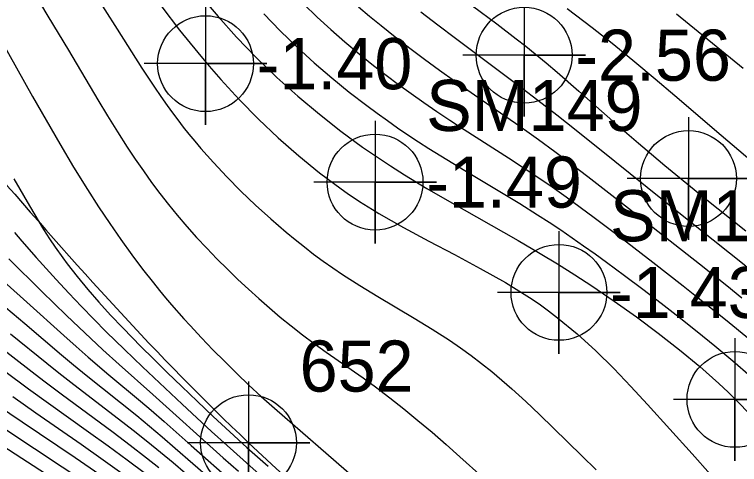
# Model space of a CAD drawing. Extents: x 2602990 to 2605851, y 618069 to 619180.
# Drawn here: x 2604095.21 to 2604130.68, y 618362.05 to 618384.06 of the extents above; entities that cross this region are included whole.
import ezdxf

# ---------------------------------------------------------------- set-up
doc = ezdxf.new("R2010")
doc.units = 0
for name, color, linetype in [('DTM Contours Major', 7, 'Continuous'), ('DTM Contours Minor', 7, 'Continuous'), ('Exist DTM Breakline', 7, 'Continuous'), ('Exist DTM Breakline Underwater', 7, 'Continuous'), ('Exist DTM Breakline Underwater Cogo Number', 7, 'Continuous'), ('Exist DTM Breakline Underwater Cogo Point CELL', 7, 'Continuous'), ('Exist DTM Regular Point Underwater CELL', 7, 'Continuous'), ('Exist DTM Regular Point Underwater Cogo Elevation', 7, 'Continuous'), ('Exist DTM Regular Point Underwater Cogo Number', 7, 'Continuous')]:
    doc.layers.add(name, color=color, linetype=linetype)

# ---------------------------------------------------------------- blocks, each defined once
blk = doc.blocks.new('EXIST DTM BREAKLINE UNDERWATER COGO POINT')
at = {"layer": 'Exist DTM Breakline Underwater Cogo Point CELL'}
blk.add_lwpolyline([(0, 0.06), (0, -0.06), (0, 0), (0.06, 0), (-0.06, 0)], dxfattribs=at)
blk.add_circle((0, 0), 0.04688, dxfattribs=at)

msp = doc.modelspace()

# ---------------------------------------------------------------- linework, layer by layer
at = {"layer": 'DTM Contours Major'}
for points in [[(2604109.353, 618384.578), (2604110.011, 618383.939), (2604110.686, 618383.32), (2604111.374, 618382.719), (2604112.072, 618382.138), (2604112.777, 618381.574), (2604113.388, 618381.102), (2604114.002, 618380.642), (2604114.62, 618380.194), (2604115.242, 618379.754), (2604115.869, 618379.323), (2604116.503, 618378.899), (2604117.215, 618378.435), (2604119.377, 618377.051), (2604120.099, 618376.581), (2604120.817, 618376.102), (2604121.51, 618375.625), (2604122.2, 618375.136), (2604122.886, 618374.638), (2604123.57, 618374.132), (2604124.937, 618373.1), (2604126.435, 618371.953), (2604127.927, 618370.792), (2604128.665, 618370.209), (2604129.993, 618369.144), (2604131.171, 618368.175)], [(2604093.87, 618371.723), (2604095.813, 618369.991), (2604097.627, 618368.353), (2604098.219, 618367.825), (2604098.809, 618367.308), (2604099.823, 618366.443), (2604101.365, 618365.148), (2604101.887, 618364.704), (2604102.53, 618364.148), (2604103.846, 618362.988), (2604105.917, 618361.157), (2604106.774, 618360.411), (2604107.651, 618359.659), (2604108.545, 618358.904), (2604109.452, 618358.153), (2604110.369, 618357.408), (2604111.292, 618356.675), (2604111.914, 618356.191), (2604113.177, 618355.228), (2604120.764, 618349.532), (2604123.542, 618347.459), (2604128.395, 618343.873), (2604131.262, 618341.735)]]:
    msp.add_lwpolyline(points, dxfattribs=at)
at = {"layer": 'DTM Contours Minor'}
for points in [[(2604095.857, 618385.646), (2604096.843, 618383.988), (2604097.843, 618382.315), (2604099.282, 618379.889), (2604099.761, 618379.098), (2604100.241, 618378.323), (2604100.724, 618377.57), (2604101.116, 618376.981), (2604101.512, 618376.407), (2604101.913, 618375.849), (2604102.32, 618375.304), (2604102.735, 618374.773), (2604103.159, 618374.253), (2604103.632, 618373.7), (2604104.116, 618373.16), (2604104.61, 618372.631), (2604105.113, 618372.113), (2604105.624, 618371.605), (2604106.142, 618371.106), (2604106.648, 618370.633), (2604107.16, 618370.168), (2604107.68, 618369.711), (2604108.209, 618369.264), (2604108.748, 618368.827), (2604109.299, 618368.4), (2604109.876, 618367.972), (2604110.463, 618367.552), (2604112.265, 618366.284), (2604112.87, 618365.844), (2604113.565, 618365.317), (2604114.258, 618364.772), (2604114.949, 618364.208), (2604115.637, 618363.629), (2604116.322, 618363.037), (2604117.005, 618362.433), (2604119.183, 618360.464)], [(2604099.019, 618385.247), (2604100.23, 618383.337), (2604101.444, 618381.444), (2604102.062, 618380.504), (2604102.369, 618380.051), (2604102.68, 618379.606), (2604102.935, 618379.253), (2604103.195, 618378.904), (2604103.463, 618378.556), (2604103.738, 618378.209), (2604104.024, 618377.861), (2604104.321, 618377.511), (2604104.936, 618376.82), (2604105.594, 618376.123), (2604106.286, 618375.427), (2604107.006, 618374.739), (2604107.745, 618374.068), (2604108.497, 618373.419), (2604108.941, 618373.052), (2604109.39, 618372.694), (2604109.844, 618372.345), (2604110.305, 618372.004), (2604110.776, 618371.671), (2604111.257, 618371.345), (2604112.109, 618370.799), (2604112.985, 618370.266), (2604114.762, 618369.21), (2604115.636, 618368.677), (2604116.484, 618368.131), (2604117.023, 618367.762), (2604117.548, 618367.384), (2604118.06, 618366.995), (2604118.562, 618366.595), (2604119.058, 618366.183), (2604119.548, 618365.756), (2604120.226, 618365.138), (2604120.904, 618364.496), (2604121.583, 618363.836), (2604122.962, 618362.478), (2604123.668, 618361.793)], [(2604116.427, 618385.382), (2604118.806, 618383.604), (2604119.758, 618382.876), (2604120.226, 618382.507), (2604120.69, 618382.134), (2604121.225, 618381.691), (2604121.757, 618381.241), (2604122.816, 618380.319), (2604124.49, 618378.848), (2604125.733, 618377.773), (2604126.374, 618377.227), (2604127.032, 618376.676), (2604128.105, 618375.792), (2604128.926, 618375.131), (2604131.001, 618373.475)], [(2604104.311, 618384.983), (2604105.165, 618383.957), (2604106.062, 618382.954), (2604107.032, 618381.951), (2604108.039, 618380.985), (2604109.072, 618380.061), (2604110.123, 618379.183), (2604111.182, 618378.354), (2604112.239, 618377.58), (2604112.92, 618377.109), (2604113.602, 618376.656), (2604114.291, 618376.217), (2604115.383, 618375.555), (2604116.495, 618374.907), (2604119.847, 618373.011), (2604120.931, 618372.379), (2604121.783, 618371.863), (2604122.622, 618371.334), (2604123.462, 618370.786), (2604124.548, 618370.048), (2604125.635, 618369.275), (2604126.708, 618368.476), (2604127.749, 618367.661), (2604128.74, 618366.839), (2604129.666, 618366.019), (2604130.13, 618365.582), (2604130.62, 618365.1), (2604131.136, 618364.565)], [(2604093.635, 618384.41), (2604096.09, 618380.045), (2604096.749, 618378.89), (2604097.42, 618377.736), (2604098.097, 618376.599), (2604098.776, 618375.499), (2604099.322, 618374.649), (2604099.865, 618373.835), (2604100.405, 618373.056), (2604100.941, 618372.312), (2604101.473, 618371.605), (2604102.001, 618370.934), (2604102.3, 618370.566), (2604102.598, 618370.209), (2604102.896, 618369.861), (2604103.497, 618369.181), (2604103.801, 618368.846), (2604104.353, 618368.254), (2604104.917, 618367.666), (2604105.493, 618367.084), (2604106.079, 618366.508), (2604106.676, 618365.939), (2604107.283, 618365.38), (2604107.921, 618364.809), (2604111.819, 618361.409)], [(2604102.421, 618384.443), (2604103.286, 618383.303), (2604104.169, 618382.203), (2604104.73, 618381.537), (2604105.302, 618380.885), (2604106.207, 618379.903), (2604107.145, 618378.947), (2604108.114, 618378.026), (2604109.112, 618377.145), (2604110.136, 618376.311), (2604111.184, 618375.532), (2604111.485, 618375.322), (2604112.094, 618374.915), (2604112.717, 618374.523), (2604113.035, 618374.331), (2604114.237, 618373.646), (2604115.481, 618372.979), (2604116.743, 618372.316), (2604118, 618371.645), (2604119.227, 618370.952), (2604120.4, 618370.224), (2604120.873, 618369.904), (2604121.333, 618369.574), (2604121.783, 618369.232), (2604122.736, 618368.445), (2604123.649, 618367.612), (2604124.526, 618366.747), (2604125.371, 618365.865), (2604126.188, 618364.98), (2604128.359, 618362.578), (2604129.268, 618361.563)], [(2604112.036, 618384.442), (2604112.581, 618383.98), (2604113.142, 618383.521), (2604113.835, 618382.97), (2604114.546, 618382.423), (2604115.27, 618381.881), (2604116.004, 618381.344), (2604116.744, 618380.815), (2604118.043, 618379.907), (2604119.719, 618378.75), (2604120.28, 618378.356), (2604120.845, 618377.953), (2604121.647, 618377.365), (2604122.454, 618376.758), (2604123.263, 618376.139), (2604124.875, 618374.884), (2604128.719, 618371.865), (2604130.059, 618370.8), (2604130.793, 618370.21)], [(2604115.086, 618384.194), (2604115.922, 618383.55), (2604116.779, 618382.902), (2604120.041, 618380.465), (2604120.81, 618379.879), (2604121.741, 618379.155), (2604122.685, 618378.409), (2604124.581, 618376.886), (2604126.909, 618375.012), (2604130.987, 618371.773)], [(2604122.247, 618384.351), (2604123.47, 618383.423), (2604124.531, 618382.588), (2604125.56, 618381.75), (2604126.557, 618380.916), (2604127.524, 618380.094), (2604129.783, 618378.16), (2604132.711, 618375.688)], [(2604107.405, 618384.097), (2604108.205, 618383.27), (2604109.031, 618382.471), (2604109.876, 618381.703), (2604110.731, 618380.969), (2604111.59, 618380.27), (2604112.444, 618379.61), (2604112.949, 618379.235), (2604113.451, 618378.873), (2604113.953, 618378.521), (2604114.458, 618378.178), (2604114.968, 618377.841), (2604115.484, 618377.509), (2604116.356, 618376.966), (2604117.245, 618376.427), (2604119.038, 618375.354), (2604119.927, 618374.815), (2604120.799, 618374.269), (2604121.373, 618373.898), (2604121.939, 618373.522), (2604122.499, 618373.14), (2604123.057, 618372.751), (2604123.616, 618372.354), (2604124.177, 618371.948), (2604125.06, 618371.299), (2604125.951, 618370.631), (2604126.844, 618369.947), (2604127.734, 618369.253), (2604128.615, 618368.552), (2604129.48, 618367.85), (2604130.358, 618367.12), (2604131.229, 618366.379)], [(2604127.596, 618384.091), (2604130.855, 618381.44)], [(2604095.168, 618376.028), (2604095.934, 618374.695), (2604096.63, 618373.546), (2604096.918, 618373.097), (2604097.193, 618372.685), (2604097.568, 618372.156), (2604097.777, 618371.874), (2604098.272, 618371.24), (2604098.793, 618370.612), (2604099.339, 618369.987), (2604099.911, 618369.361), (2604100.507, 618368.732), (2604101.407, 618367.812), (2604101.986, 618367.234), (2604102.672, 618366.559), (2604103.391, 618365.861), (2604104.142, 618365.143), (2604104.924, 618364.406), (2604105.737, 618363.654), (2604106.579, 618362.888), (2604107.615, 618361.964)], [(2604095.201, 618373.395), (2604095.563, 618372.975), (2604096.269, 618372.177), (2604097.246, 618371.102), (2604097.868, 618370.433), (2604098.481, 618369.785), (2604099.088, 618369.157), (2604099.69, 618368.547), (2604100.581, 618367.671), (2604101.462, 618366.831), (2604103.409, 618365.004), (2604104.853, 618363.67), (2604105.614, 618362.978), (2604106.399, 618362.273), (2604107.364, 618361.421)], [(2604094.927, 618372.108), (2604096.542, 618370.519), (2604097.751, 618369.34), (2604098.348, 618368.767), (2604098.94, 618368.207), (2604099.531, 618367.659), (2604100.332, 618366.936), (2604101.975, 618365.477), (2604105.413, 618362.381), (2604106.159, 618361.718)], [(2604094.462, 618369.997), (2604095.713, 618368.943), (2604097.505, 618367.42), (2604098.094, 618366.929), (2604098.71, 618366.426), (2604101.187, 618364.44), (2604101.807, 618363.931), (2604102.439, 618363.4), (2604103.073, 618362.858), (2604105.669, 618360.596)], [(2604095.009, 618368.443), (2604096.789, 618367.004), (2604097.374, 618366.538), (2604098.104, 618365.969), (2604100.297, 618364.287), (2604101.019, 618363.725), (2604101.733, 618363.157), (2604102.351, 618362.652), (2604102.963, 618362.141), (2604104.183, 618361.1)], [(2604094.313, 618367.938), (2604096.066, 618366.584), (2604096.643, 618366.145), (2604097.494, 618365.507), (2604100.037, 618363.626), (2604100.862, 618363.004), (2604101.667, 618362.381), (2604102.266, 618361.903)], [(2604093.627, 618367.428), (2604095.894, 618365.755), (2604096.876, 618365.044), (2604098.832, 618363.647), (2604099.787, 618362.959), (2604100.716, 618362.278), (2604101.609, 618361.603)], [(2604091.487, 618366.892), (2604095.575, 618364.139), (2604098.167, 618362.396), (2604099.375, 618361.569)], [(2604095.122, 618365.373), (2604096.248, 618364.585), (2604098.472, 618363.04), (2604099.546, 618362.286), (2604100.578, 618361.547)], [(2604093.417, 618364.664), (2604097.544, 618361.939), (2604098.884, 618361.042), (2604100.159, 618360.171), (2604101.341, 618359.337), (2604101.836, 618358.977), (2604102.768, 618358.28), (2604104.082, 618357.27), (2604105.636, 618356.073), (2604106.739, 618355.244), (2604107.327, 618354.813), (2604108.442, 618354.016), (2604109.636, 618353.181), (2604113.484, 618350.532), (2604114.785, 618349.627), (2604115.871, 618348.862), (2604117.998, 618347.339), (2604121.12, 618345.096), (2604123.216, 618343.612), (2604126.347, 618341.408), (2604127.388, 618340.668), (2604129.64, 618339.05), (2604134.207, 618335.744)], [(2604092.942, 618364.051), (2604095.566, 618362.361), (2604096.994, 618361.435), (2604098.431, 618360.492), (2604099.827, 618359.558), (2604101.132, 618358.66), (2604102.052, 618358.004), (2604103.328, 618357.068), (2604105.197, 618355.676), (2604106.221, 618354.927), (2604106.762, 618354.538), (2604107.96, 618353.695), (2604109.247, 618352.806), (2604113.378, 618349.985), (2604114.759, 618349.03), (2604115.796, 618348.303), (2604117.816, 618346.867), (2604120.782, 618344.748), (2604123, 618343.186), (2604126.328, 618340.855), (2604127.429, 618340.076), (2604129.61, 618338.516), (2604132.888, 618336.153)]]:
    msp.add_lwpolyline(points, dxfattribs=at)
at = {"layer": 'Exist DTM Breakline'}
msp.add_spline([(2604056.195, 618608.101), (2604070.612, 618564.846), (2604060.948, 618498.617), (2604052.223, 618447.183), (2604051.568, 618445.166), (2604051.779, 618438.355), (2604056.316, 618420.051), (2604056.045, 618414.227), (2604060.112, 618404.174), (2604065.814, 618393.977), (2604079.591, 618374.932), (2604102.645, 618354.376), (2604129.573, 618330.438), (2604185.644, 618288.739), (2604229.181, 618260.22), (2604259.941, 618240.43), (2604275.412, 618231.212), (2604276.014, 618212.47)], degree=3, dxfattribs=at)
at = {"layer": 'Exist DTM Breakline Underwater'}
msp.add_spline([(2604068.235, 618404.026), (2604081.862, 618390.481), (2604106.657, 618363.116), (2604137.711, 618338.436), (2604184.389, 618299.643), (2604239.062, 618271.475), (2604260.626, 618254.325), (2604289.805, 618238.046)], degree=3, dxfattribs=at)
at = {"layer": 'Exist DTM Regular Point Underwater CELL'}
for points in [[(2604120.143, 618385.071), (2604120.143, 618379.071), (2604120.143, 618382.071), (2604123.143, 618382.071), (2604117.143, 618382.071)], [(2604104.555, 618384.657), (2604104.555, 618378.657), (2604104.555, 618381.657), (2604107.555, 618381.657), (2604101.555, 618381.657)], [(2604112.849, 618378.865), (2604112.849, 618372.865), (2604112.849, 618375.865), (2604115.849, 618375.865), (2604109.849, 618375.865)], [(2604128.187, 618379.038), (2604128.187, 618373.038), (2604128.187, 618376.038), (2604131.187, 618376.038), (2604125.187, 618376.038)], [(2604121.847, 618373.469), (2604121.847, 618367.469), (2604121.847, 618370.469), (2604124.847, 618370.469), (2604118.847, 618370.469)], [(2604130.461, 618368.235), (2604130.461, 618362.235), (2604130.461, 618365.235), (2604133.461, 618365.235), (2604127.461, 618365.235)]]:
    msp.add_lwpolyline(points, dxfattribs=at)
for centre in [(2604120.143, 618382.071), (2604104.555, 618381.657), (2604112.849, 618375.865), (2604128.187, 618376.038), (2604121.847, 618370.469), (2604130.461, 618365.235)]:
    msp.add_circle(centre, 2.344, dxfattribs=at)

# ---------------------------------------------------------------- block references
at = {"layer": 'Exist DTM Breakline Underwater Cogo Point CELL', "xscale": 50, "yscale": 50}
msp.add_blockref('EXIST DTM BREAKLINE UNDERWATER COGO POINT', (2604106.657, 618363.116), dxfattribs=at)

# ---------------------------------------------------------------- texts
at = {"layer": 'Exist DTM Breakline Underwater Cogo Number'}
msp.add_text('652', height=2.5, dxfattribs=at).set_placement((2604109.157, 618365.616))
at = {"layer": 'Exist DTM Regular Point Underwater Cogo Elevation'}
for s, p in [('-2.56', (2604122.643, 618380.821)), ('-1.40', (2604107.055, 618380.407)), ('-1.49', (2604115.349, 618374.615)), ('-1.43', (2604124.347, 618369.219))]:
    msp.add_text(s, height=2.5, dxfattribs=at).set_placement(p)
at = {"layer": 'Exist DTM Regular Point Underwater Cogo Number'}
for s, p in [('SM149', (2604115.349, 618378.365)), ('SM150', (2604124.347, 618372.969))]:
    msp.add_text(s, height=2.5, dxfattribs=at).set_placement(p)

doc.saveas('drawing.dxf')
